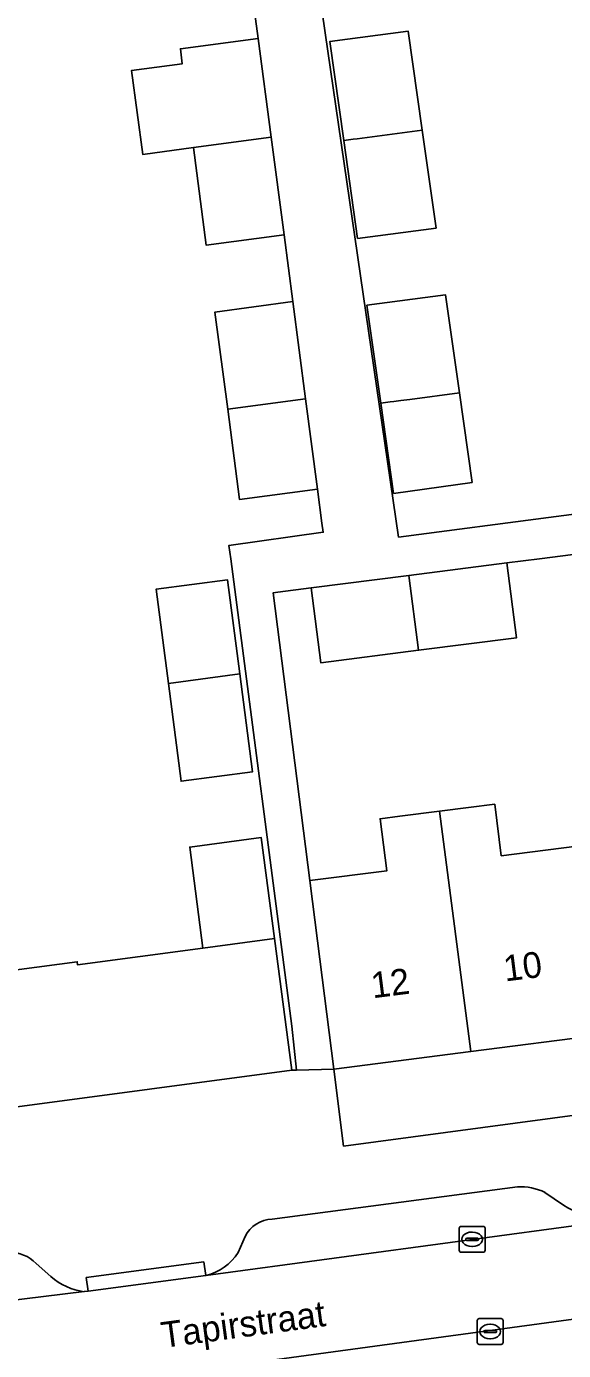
# Model space of a CAD drawing. Extents: x 163147 to 163550, y 380933 to 381639.
# Drawn here: x 163463.3 to 163484.1, y 381091.7 to 381142.9 of the extents above; entities that cross this region are included whole.
import ezdxf

# ---------------------------------------------------------------- set-up
doc = ezdxf.new("R2010")
doc.units = 0
for name, color, linetype in [('IMGEO_Erf', 7, 'Continuous'), ('IMGEO_Kolk', 7, 'Continuous'), ('IMGEO_Openbare_ruimte_label', 7, 'Continuous'), ('IMGEO_Pand', 7, 'Continuous'), ('IMGEO_Pand_nummerreeks', 7, 'Continuous'), ('IMGEO_Parkeervlak_open', 7, 'Continuous'), ('IMGEO_Rijbaan_lokaal_open', 7, 'Continuous'), ('IMGEO_Voetpad_open', 7, 'Continuous')]:
    doc.layers.add(name, color=color, linetype=linetype)

msp = doc.modelspace()

# ---------------------------------------------------------------- linework, layer by layer
at = {"layer": 'IMGEO_Erf'}
for points in [[(163473.262, 381153.534), (163477.678, 381123.119), (163495.959, 381125.509), (163495.644, 381127.856), (163491.525, 381127.303), (163491.157, 381130.045), (163493.81, 381130.401), (163493.795, 381130.515), (163493.489, 381132.789), (163497.391, 381133.313), (163497.015, 381136.113), (163496.712, 381138.375), (163492.71, 381137.838), (163492.331, 381140.667), (163492.011, 381143.056)], [(163460.755, 381106.1), (163465.255, 381106.699), (163465.271, 381106.578), (163470.116, 381107.225), (163469.605, 381111.132), (163472.371, 381111.5), (163472.882, 381107.595), (163473.559, 381102.505), (163473.737, 381102.51), (163473.559, 381104.203), (163471.196, 381122.272), (163471.123, 381122.795), (163474.766, 381123.309), (163474.716, 381123.663), (163474.544, 381124.968), (163471.535, 381124.572), (163471.076, 381128.062), (163470.582, 381131.822), (163473.589, 381132.223), (163473.419, 381133.519), (163473.25, 381134.806), (163470.242, 381134.405), (163469.745, 381138.178), (163467.791, 381137.918), (163467.358, 381141.161), (163469.318, 381141.422), (163469.242, 381141.999), (163472.251, 381142.395), (163472.076, 381143.722)], [(163484.433, 381122.444), (163483.126, 381122.277), (163481.868, 381122.117), (163482.244, 381119.225), (163478.454, 381118.743), (163474.668, 381118.262), (163474.3, 381121.155), (163473.006, 381120.99), (163472.833, 381120.968), (163474.249, 381109.834), (163477.22, 381110.211), (163476.964, 381112.228), (163477.723, 381112.324), (163479.261, 381112.519), (163480.377, 381112.661), (163481.398, 381112.79), (163481.65, 381110.799), (163484.568, 381111.17)], [(163485.516, 381103.866), (163480.467, 381103.224), (163475.175, 381102.551), (163475.554, 381099.568), (163494.208, 381102.063)]]:
    msp.add_lwpolyline(points, dxfattribs=at)
for points in [[(163478.595, 381138.854), (163479.13, 381135.067), (163476.093, 381134.667), (163475.557, 381138.453), (163475.016, 381142.281), (163478.054, 381142.681)], [(163480.029, 381128.698), (163480.518, 381125.233), (163477.486, 381124.805), (163476.992, 381128.297), (163476.458, 381132.083), (163479.494, 381132.483)], [(163468.778, 381117.462), (163468.302, 381121.103), (163471.069, 381121.464), (163471.544, 381117.83), (163472.038, 381114.045), (163469.272, 381113.677)]]:
    msp.add_lwpolyline(points, close=True, dxfattribs=at)
at = {"layer": 'IMGEO_Kolk'}
for p, q in [((163480.024, 381095.54), (163480.024, 381096.392)), ((163480.099, 381096.466), (163480.951, 381096.466)), ((163481.025, 381096.392), (163481.025, 381095.54)), ((163480.283, 381095.96), (163480.283, 381095.972)), ((163480.721, 381095.923), (163480.323, 381095.923)), ((163480.326, 381096.009), (163480.724, 381096.009)), ((163480.512, 381096.246), (163480.537, 381096.246)), ((163480.767, 381095.972), (163480.767, 381095.96)), ((163480.951, 381095.466), (163480.099, 381095.466)), ((163480.535, 381095.686), (163480.51, 381095.686)), ((163480.721, 381091.973), (163480.721, 381092.825)), ((163480.796, 381092.899), (163481.648, 381092.899)), ((163481.722, 381092.825), (163481.722, 381091.973)), ((163480.98, 381092.393), (163480.98, 381092.405)), ((163481.418, 381092.356), (163481.02, 381092.356)), ((163481.023, 381092.442), (163481.421, 381092.442)), ((163481.209, 381092.679), (163481.234, 381092.679)), ((163481.464, 381092.405), (163481.464, 381092.393)), ((163481.648, 381091.899), (163480.796, 381091.899)), ((163481.232, 381092.119), (163481.207, 381092.119))]:
    msp.add_line(p, q, dxfattribs=at)
for points in [[(163480.024, 381095.54), (163480.024, 381096.392)], [(163480.099, 381096.466), (163480.951, 381096.466)], [(163481.025, 381096.392), (163481.025, 381095.54)], [(163480.951, 381095.466), (163480.099, 381095.466)], [(163480.721, 381091.973), (163480.721, 381092.825)], [(163480.796, 381092.899), (163481.648, 381092.899)], [(163481.722, 381092.825), (163481.722, 381091.973)], [(163481.648, 381091.899), (163480.796, 381091.899)]]:
    msp.add_lwpolyline(points, dxfattribs=at)
for centre, radius, start, end in [((163480.101, 381096.39), 0.0765, 91.552, 178.448), ((163480.101, 381096.39), 0.0765, 91.552, 178.448), ((163480.949, 381096.39), 0.0765, 1.552, 88.448), ((163480.949, 381096.39), 0.0765, 1.552, 88.448), ((163480.323, 381095.969), 0.0403, 85.8775, 175.7526), ((163480.32, 381095.959), 0.0366, 178.938, 274.7102), ((163480.724, 381095.966), 0.043, 264.8664, 352.4533), ((163480.728, 381095.971), 0.0386, 1.7309, 96.639), ((163480.101, 381095.542), 0.0765, 181.552, 268.448), ((163480.101, 381095.542), 0.0765, 181.552, 268.448), ((163480.949, 381095.542), 0.0765, 271.552, 358.448), ((163480.949, 381095.542), 0.0765, 271.552, 358.448), ((163480.798, 381092.823), 0.0765, 91.552, 178.448), ((163480.798, 381092.823), 0.0765, 91.552, 178.448), ((163481.646, 381092.823), 0.0765, 1.552, 88.448), ((163481.646, 381092.823), 0.0765, 1.552, 88.448), ((163481.02, 381092.402), 0.0403, 85.8775, 175.7526), ((163481.017, 381092.392), 0.0366, 178.938, 274.7102), ((163481.421, 381092.399), 0.043, 264.8664, 352.4533), ((163481.425, 381092.404), 0.0386, 1.7309, 96.639), ((163480.798, 381091.975), 0.0765, 181.552, 268.448), ((163480.798, 381091.975), 0.0765, 181.552, 268.448), ((163481.646, 381091.975), 0.0765, 271.552, 358.448), ((163481.646, 381091.975), 0.0765, 271.552, 358.448)]:
    msp.add_arc(centre, radius, start, end, dxfattribs=at)
for centre, major_axis, ratio, start_param, end_param in [((163480.511, 381095.966), (-0.387, 0.002), 0.722429, 4.712389, 7.853982), ((163480.536, 381095.966), (-0.39, 0.002), 0.717154, 1.570796, 4.712389), ((163481.208, 381092.399), (-0.387, 0.002), 0.722429, 4.712389, 7.853982), ((163481.233, 381092.399), (-0.39, 0.002), 0.717154, 1.570796, 4.712389)]:
    msp.add_ellipse(centre, major_axis=major_axis, ratio=ratio, start_param=start_param, end_param=end_param, dxfattribs=at)
at = {"layer": 'IMGEO_Pand'}
for points in [[(163472.251, 381142.395), (163469.242, 381141.999), (163469.318, 381141.422), (163467.358, 381141.161), (163467.791, 381137.918), (163469.745, 381138.178), (163472.753, 381138.579)], [(163475.557, 381138.453), (163475.92, 381138.501), (163476.077, 381138.522), (163478.595, 381138.854), (163478.054, 381142.681), (163475.016, 381142.281)], [(163478.595, 381138.854), (163476.077, 381138.522), (163475.92, 381138.501), (163475.557, 381138.453), (163476.093, 381134.667), (163479.13, 381135.067)], [(163472.753, 381138.579), (163469.745, 381138.178), (163470.242, 381134.405), (163473.25, 381134.806)], [(163473.589, 381132.223), (163470.582, 381131.822), (163471.076, 381128.062), (163474.084, 381128.463)], [(163476.992, 381128.297), (163477.355, 381128.345), (163477.49, 381128.363), (163477.763, 381128.399), (163478.111, 381128.445), (163480.029, 381128.698), (163479.494, 381132.483), (163476.458, 381132.083)], [(163480.029, 381128.698), (163478.111, 381128.445), (163477.763, 381128.399), (163477.49, 381128.363), (163477.355, 381128.345), (163476.992, 381128.297), (163477.486, 381124.805), (163480.518, 381125.233)], [(163474.084, 381128.463), (163471.076, 381128.062), (163471.535, 381124.572), (163474.544, 381124.968)], [(163481.868, 381122.117), (163478.079, 381121.635), (163478.454, 381118.743), (163482.244, 381119.225)], [(163468.778, 381117.462), (163471.544, 381117.83), (163471.069, 381121.464), (163468.302, 381121.103)], [(163478.079, 381121.635), (163474.3, 381121.155), (163474.668, 381118.262), (163478.454, 381118.743)], [(163471.544, 381117.83), (163468.778, 381117.462), (163469.272, 381113.677), (163472.038, 381114.045)], [(163484.568, 381111.17), (163481.65, 381110.799), (163481.398, 381112.79), (163480.377, 381112.661), (163479.261, 381112.519), (163480.467, 381103.224), (163485.516, 381103.866)], [(163479.261, 381112.519), (163477.723, 381112.324), (163476.964, 381112.228), (163477.22, 381110.211), (163474.249, 381109.834), (163474.544, 381107.512), (163475.175, 381102.551), (163480.467, 381103.224)], [(163470.116, 381107.225), (163472.882, 381107.595), (163472.371, 381111.5), (163469.605, 381111.132)], [(163472.882, 381107.595), (163470.116, 381107.225), (163465.271, 381106.578), (163465.255, 381106.699), (163460.755, 381106.1), (163451.022, 381104.804), (163451.038, 381104.686), (163451.716, 381099.596), (163473.559, 381102.505)]]:
    msp.add_lwpolyline(points, close=True, dxfattribs=at)
at = {"layer": 'IMGEO_Parkeervlak_open'}
for points in [[(163470.232, 381094.562), (163500, 381098.587), (163500.533, 381098.659), (163506.154, 381099.43)], [(163482.276, 381097.996), (163472.797, 381096.739)], [(163484.056, 381097.284), (163483.34, 381097.777)], [(163507.229, 381095.804), (163507.201, 381095.911), (163500, 381094.955), (163488.993, 381093.493), (163470.891, 381091.039)], [(163471.746, 381096.069), (163471.482, 381095.451)], [(163464.238, 381094.53), (163463.666, 381095.033)], [(163453.528, 381092.478), (163453.767, 381092.507), (163465.527, 381093.942)]]:
    msp.add_lwpolyline(points, dxfattribs=at)
for centre, radius, start, end in [((163482.39, 381095.854), 2.145, 63.6996, 93.0393), ((163485.298, 381099.164), 2.254, 236.5453, 315.4769), ((163472.803, 381095.57), 1.169, 90.2885, 154.7456), ((163462.643, 381094.032), 1.432, 44.3794, 91.1946), ((163469.719, 381096.607), 2.108, 284.0895, 326.7514), ((163465.82, 381096.291), 2.368, 228.0696, 262.8885)]:
    msp.add_arc(centre, radius, start, end, dxfattribs=at)
at = {"layer": 'IMGEO_Rijbaan_lokaal_open'}
msp.add_lwpolyline([(163500, 381094.955), (163507.201, 381095.911), (163506.797, 381099.412), (163506.154, 381099.43), (163500.533, 381098.659), (163500, 381098.587), (163470.232, 381094.562), (163465.682, 381093.963), (163465.527, 381093.942), (163453.767, 381092.507), (163454.236, 381088.812), (163463.604, 381090.087), (163468.211, 381090.689), (163470.891, 381091.039), (163488.993, 381093.493)], close=True, dxfattribs=at)
at = {"layer": 'IMGEO_Voetpad_open'}
for points in [[(163495.959, 381125.509), (163477.678, 381123.119), (163473.262, 381153.534)], [(163472.076, 381143.722), (163472.251, 381142.395), (163472.753, 381138.579), (163473.25, 381134.806), (163473.419, 381133.519), (163473.589, 381132.223), (163474.084, 381128.463), (163474.544, 381124.968), (163474.716, 381123.663), (163474.766, 381123.309), (163471.123, 381122.795), (163471.196, 381122.272), (163473.559, 381104.203), (163473.737, 381102.51), (163475.175, 381102.551), (163474.544, 381107.512), (163474.249, 381109.834), (163472.833, 381120.968), (163473.006, 381120.99), (163474.3, 381121.155), (163478.079, 381121.635), (163481.868, 381122.117), (163483.126, 381122.277), (163484.433, 381122.444)], [(163509.963, 381099.962), (163509.388, 381104.055), (163500, 381102.823), (163494.208, 381102.063), (163475.554, 381099.568), (163475.175, 381102.551), (163473.737, 381102.51), (163473.559, 381102.505), (163451.716, 381099.596), (163452.309, 381092.324), (163453.528, 381092.478)], [(163472.797, 381096.739), (163482.276, 381097.996)], [(163483.34, 381097.777), (163484.056, 381097.284)], [(163471.482, 381095.451), (163471.746, 381096.069)], [(163463.666, 381095.033), (163464.238, 381094.53)], [(163465.527, 381093.942), (163465.682, 381093.963), (163465.605, 381094.484), (163470.149, 381095.093), (163470.232, 381094.562)]]:
    msp.add_lwpolyline(points, dxfattribs=at)
msp.add_lwpolyline([(163470.232, 381094.562), (163470.149, 381095.093), (163465.605, 381094.484), (163465.682, 381093.963)], close=True, dxfattribs=at)
for centre, radius, start, end in [((163482.39, 381095.854), 2.145, 63.6996, 93.0393), ((163485.298, 381099.164), 2.254, 236.5453, 315.4769), ((163472.803, 381095.57), 1.169, 90.2885, 154.7456), ((163462.643, 381094.032), 1.432, 44.3794, 91.1946), ((163469.719, 381096.607), 2.108, 284.0895, 326.7514), ((163465.82, 381096.291), 2.368, 228.0696, 262.8885)]:
    msp.add_arc(centre, radius, start, end, dxfattribs=at)

# ---------------------------------------------------------------- texts
at = {"layer": 'IMGEO_Openbare_ruimte_label'}
msp.add_text('Tapirstraat', height=1, rotation=7.7007, dxfattribs=at).set_placement((163468.569, 381091.761))
at = {"layer": 'IMGEO_Pand_nummerreeks'}
for s, p in [('10', (163481.799, 381105.933)), ('12', (163476.681, 381105.283))]:
    msp.add_text(s, height=1, rotation=7.2422, dxfattribs=at).set_placement(p)

doc.saveas('drawing.dxf')
